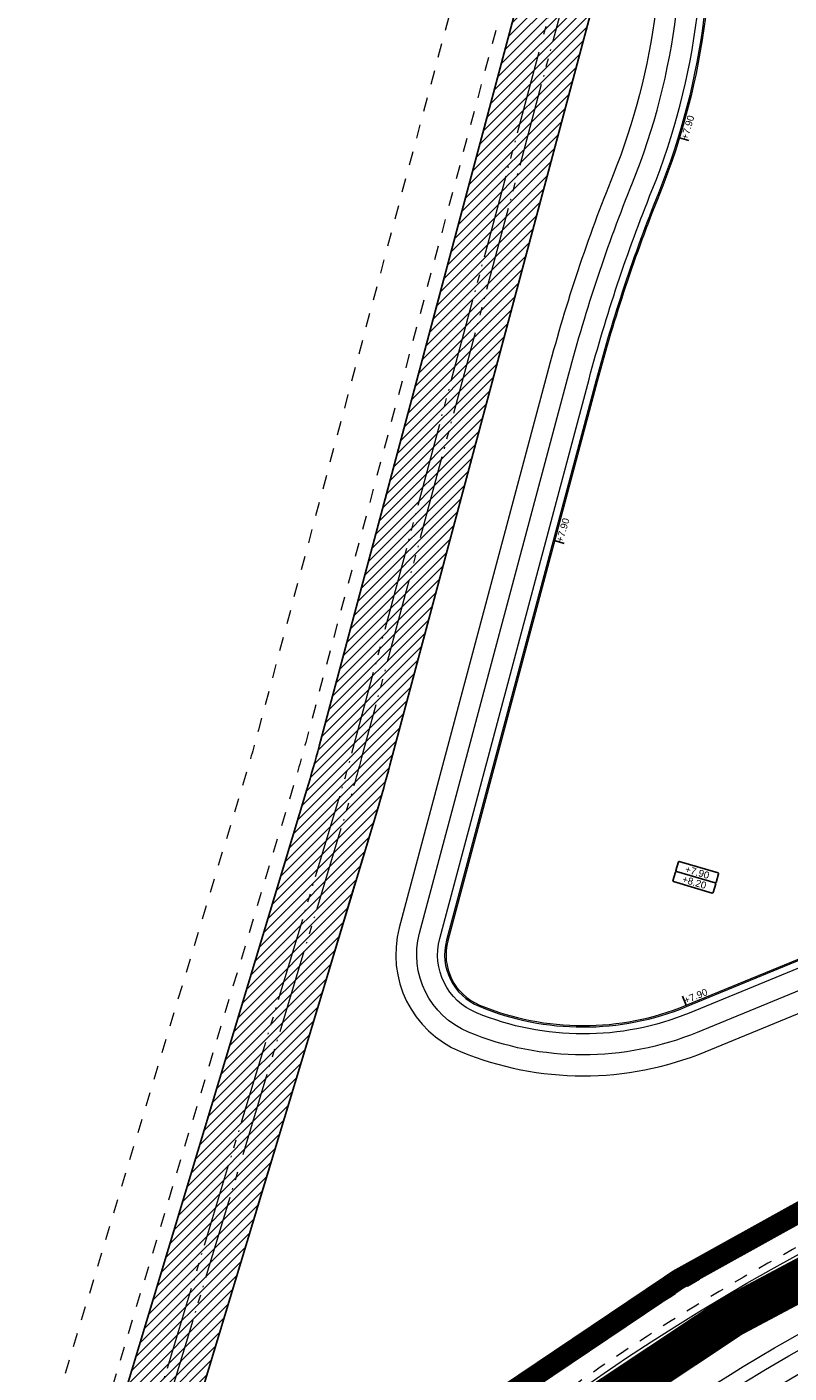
# Model space of a CAD drawing. Extents: x 98477 to 100410, y 398052 to 398969.
# Tile 335 of 374: x 98528 to 98583, y 398483 to 398579. Entities that reach past the tile are written whole.
import ezdxf
from ezdxf.enums import TextEntityAlignment as Align

# ---------------------------------------------------------------- set-up
doc = ezdxf.new("R2010")
doc.units = 0
for name, pattern in [('AL-MATERIAALS', [2, 1, -1]), ('AL-NUTSTRACE', [17, 5, -3.5, 0, -3.5, 5]), ('RI-DRAIN', [9.2, 6, -0.6, 0.1, -0.6, 0.6, -0.6, 0.1, -0.6])]:
    doc.linetypes.add(name, pattern=pattern)
for name, color, linetype, lineweight in [('N-GW-bodem A-watergang', 140, 'RI-DRAIN', 9), ('N-GW-hoogtelijn laagte NAP +6.00', 120, 'AL-HOOGTELIJN +6.00', 18), ('N-GW-hoogtelijn laagte NAP +6.50', 110, 'AL-HOOGTELIJN +6.50', 18), ('N-GW-hoogtelijn laagte NAP +7.00', 100, 'AL-HOOGTELIJN +7.00', 18), ('N-GW-hoogtelijn laagte NAP +7.50', 90, 'AL-HOOGTELIJN +7.50', 18), ('N-GW-hoogtelijn laagte NAP +8.00', 80, 'AL-HOOGTELIJN +8.00', 18), ('N-GW-insteek A-watergang', 160, 'RI-DRAIN', 18), ('X-AL-afwerkhoogte', 4, 'Continuous', 30), ('X-AL-hoogtelijn - Niv 1', 1, 'AL-HOOGTELIJN', 18), ('X-AL-materiaalscheiding', 1, 'AL-MATERIAALS', 18), ('X-AL-nutstrace VERWERKT', 252, 'AL-NUTSTRACE', 18), ('X-AL-planhoogte brm', 10, 'Continuous', 25), ('X-AL-planhoogte wrm', 252, 'Continuous', 25), ('X-AL-planthoogte VERWERKT', 180, 'Continuous', 25), ('X-AL-rapporttekening blauw', 125, 'Continuous', 25)]:
    doc.layers.add(name, color=color, linetype=linetype, lineweight=lineweight)
doc.layers.add('X-AL-contourlijnen', color=30, linetype='Continuous', plot=False)
doc.layers.add('X-AL-hulplijn', color=30, linetype='Continuous', plot=False)
doc.styles.add('CS Annotative', font='arial.ttf')
doc.styles.get("Standard").update_dxf_attribs({"font": 'txt.shx'})
doc.linetypes.add('AL-HOOGTELIJN', pattern='A,10,-1.5,["H",Standard,S=0.9,R=0,X=-0.3,Y=-0.45],-1.5,30', length=43)
doc.linetypes.add('AL-HOOGTELIJN +6.00', pattern='A,7.5,-1.5,["+6.00",Standard,S=0.9,R=0,X=-0.3,Y=-0.45],-4.5,22.5', length=36)
doc.linetypes.add('AL-HOOGTELIJN +6.50', pattern='A,7.5,-1.5,["+6.50",Standard,S=0.9,R=0,X=-0.3,Y=-0.45],-4.5,22.5', length=36)
doc.linetypes.add('AL-HOOGTELIJN +7.00', pattern='A,7.5,-1.5,["+7.00",Standard,S=0.9,R=0,X=-0.3,Y=-0.45],-4.5,22.5', length=36)
doc.linetypes.add('AL-HOOGTELIJN +7.50', pattern='A,7.5,-1.5,["+7.50",Standard,S=0.9,R=0,X=-0.3,Y=-0.45],-4.5,22.5', length=36)
doc.linetypes.add('AL-HOOGTELIJN +8.00', pattern='A,7.5,-1.5,["+8.00",Standard,S=0.9,R=0,X=-0.3,Y=-0.45],-4.5,22.5', length=36)

# ---------------------------------------------------------------- blocks, each defined once
blk = doc.blocks.new('*U280')
at = {"layer": 'X-AL-planhoogte brm', "flags": 128}
blk.add_lwpolyline([(-7.25, 3.75), (-7.5, 4), (-7.5, 7.25), (-7.25, 7.5), (7.25, 7.5), (7.5, 7.25), (7.5, 4), (7.25, 3.75)], dxfattribs=at)
at = {"layer": 'X-AL-planhoogte wrm', "flags": 128}
blk.add_lwpolyline([(7.5, 3.5), (7.5, 0.25), (7.25, 0), (-7.25, 0), (-7.5, 0.25), (-7.5, 3.5), (-7.25, 3.75), (7.25, 3.75)], close=True, dxfattribs=at)
at = {"layer": 'X-AL-planhoogte brm', "style": 'CS Annotative'}
blk.add_attdef('OMSCHRIJVING_afwerk', text='', height=2.5, dxfattribs=at).set_placement((0, 5.625), align=Align.MIDDLE_CENTER)
at = {"layer": 'X-AL-planhoogte wrm', "style": 'CS Annotative'}
blk.add_attdef('HOOGTE_eind', text='', height=2.5, dxfattribs=at).set_placement((0, 1.875), align=Align.MIDDLE_CENTER)
blk = doc.blocks.new('*U353')
at = {"layer": 'X-AL-hulplijn', "flags": 128}
blk.add_lwpolyline([(0.336, -0.099), (-0.336, 0.099)], dxfattribs=at)
at = {"layer": 'X-AL-planthoogte VERWERKT', "linetype": 'Continuous', "style": 'CS Annotative'}
blk.add_attdef('HOOGTE-RECHTS', text='', height=0.5, rotation=253.6, dxfattribs=at).set_placement((0, 0), align=Align.MIDDLE_LEFT)
blk = doc.blocks.new('*U469')
at = {"layer": 'X-AL-hulplijn', "flags": 128}
blk.add_lwpolyline([(0.287, 0.2), (-0.287, -0.2)], dxfattribs=at)
at = {"layer": 'X-AL-planthoogte VERWERKT', "linetype": 'Continuous', "style": 'CS Annotative'}
blk.add_attdef('HOOGTE-RECHTS', text='', height=0.5, rotation=55.14308, dxfattribs=at).set_placement((0, 0), align=Align.MIDDLE_LEFT)

msp = doc.modelspace()

# ---------------------------------------------------------------- hatches: boundary and pattern name
at = {"layer": 'X-AL-rapporttekening blauw'}
h = msp.add_hatch(dxfattribs=at)
h.set_pattern_fill('ANSI31', color=256, scale=20)
h.set_pattern_definition([(45, (0, 0), (-0.3535533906, 0.3535533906), [])])
edge = h.paths.add_edge_path()
edge.add_arc((98451.743, 398553.733), 106.35, 343.22457, 345.05669)
edge.add_line((98554.496, 398526.309), (98577.495, 398612.484))
edge.add_arc((98575.08, 398613.129), 2.5, 345.05669, 433.6)
edge.add_line((98575.786, 398615.527), (98575.546, 398615.597))
edge.add_arc((98574.84, 398613.199), 2.5, 73.6, 165.05669)
edge.add_line((98572.425, 398613.844), (98549.424, 398527.663))
edge.add_arc((98451.743, 398553.733), 101.1, 343.22457, 345.05669, ccw=False)
edge.add_line((98548.54, 398524.553), (98533.374, 398474.24))
edge.add_arc((98535.384, 398473.634), 2.1, 163.22457, 253.22457)
edge.add_line((98534.778, 398471.623), (98535.783, 398471.32))
edge.add_arc((98536.39, 398473.331), 2.1, 253.22457, 343.22457)
edge.add_line((98538.4, 398472.725), (98553.567, 398523.038))

# ---------------------------------------------------------------- linework, layer by layer
at = {"layer": 'N-GW-bodem A-watergang', "flags": 128}
msp.add_lwpolyline([(98535.895, 398474.29), (98550.838, 398523.86, 0.007994), (98551.743, 398527.044), (98574.645, 398612.856, -1), (98575.37, 398612.662), (98552.467, 398526.851, -0.007994), (98551.556, 398523.644), (98536.613, 398474.073, -1)], format="xyb", close=True, dxfattribs=at)
at = {"layer": 'N-GW-hoogtelijn laagte NAP +6.00', "flags": 128}
msp.add_lwpolyline([(98541.73, 398456.572), (98541.809, 398456.006, 0.447071), (98543.047, 398455.176, 0.0725), (98577.112, 398469.388, -0.051823), (98614.584, 398486.866, -0.06229), (98637.109, 398491.631, 0.429981), (98641.642, 398497.299), (98641.567, 398497.847, 0.419988), (98638.125, 398500.398, 0.127921), (98566.381, 398469.07, -0.111136), (98542.498, 398457.686, 0.389872)], format="xyb", close=True, dxfattribs=at)
at = {"layer": 'N-GW-hoogtelijn laagte NAP +6.50', "flags": 128}
msp.add_lwpolyline([(98829.525, 398470.312, -0.120751), (98842.218, 398462.326, -0.140452), (98847.402, 398452.603), (98866.354, 398364.013, -0.009377), (98867.069, 398360.331, -0.001661), (98873.822, 398320.973, -0.064051), (98874.141, 398312.737), (98874.048, 398311.699, 0.482957), (98875.183, 398310.62), (98875.984, 398310.732, 0.392127), (98876.843, 398311.786), (98876.427, 398318.325, 0.036795), (98876.041, 398321.121), (98843.38, 398473.793, 0.314939), (98834.993, 398481.604), (98740.607, 398494.869, -0.068789), (98733.363, 398496.928, 0.068789), (98730.07, 398497.864), (98695.976, 398502.656, 0.091342), (98691.813, 398502.479, -0.092353), (98684.951, 398502.2, 0.197172), (98569.34, 398473.207, 0.007777), (98565.454, 398470.25, -0.103616), (98543.864, 398459.561, 0.009626), (98542.01, 398459.043, 0.370347), (98540.253, 398456.301), (98540.324, 398455.798, 0.445312), (98543.405, 398453.721, 0.002345), (98543.859, 398453.837, 0.046909), (98566.644, 398462.096, -0.007226), (98583.895, 398469.946, 0.0361), (98596.655, 398476.666, -0.275649), (98690.162, 398478.442, -0.256715), (98710.28, 398445.576, 0.441701), (98711.418, 398444.632), (98713.35, 398444.904, 0.359055), (98714.209, 398445.842, -0.097239), (98720.876, 398472.374), (98720.876, 398472.374), (98720.876, 398472.374, -0.275381), (98739.127, 398484.682, -0.065182), (98790.262, 398480.876, -0.029193), (98829.525, 398470.312)], format="xyb", dxfattribs=at)
at = {"layer": 'N-GW-hoogtelijn laagte NAP +7.00', "flags": 128}
for points in [[(98713.2, 398662.96), (98726.959, 398709.709, 0.459082), (98720.365, 398719.894), (98695.616, 398723.269), (98660.636, 398728.038), (98657.275, 398728.496), (98627.442, 398734.004, 0.384166), (98618.315, 398728.396), (98614.39, 398715.059, 0.414214), (98621.159, 398702.643), (98648.5, 398694.596, -0.414214), (98651.885, 398688.388), (98651.885, 398688.388, -0.414214), (98645.677, 398685.003), (98626.068, 398690.774, 0.345261), (98614.602, 398686.213, 0.03982), (98587.069, 398628.869, 0.026816), (98583.754, 398618.676), (98578.455, 398598.821, -0.01473), (98577.612, 398595.998, 0.002446), (98575.634, 398589.925, 0.046512), (98573.515, 398580.316, -0.064748), (98570.477, 398568.581, 0.030473), (98565.856, 398554.718), (98555.163, 398514.654, 0.376291), (98559.545, 398505.789, 0.198018), (98577.075, 398505.771), (98594.878, 398513.088, -0.072442), (98613.333, 398517.709, -0.061584), (98622.165, 398517.512, 0.041444), (98637.691, 398516.54), (98672.744, 398517.254, 0.327013), (98687.768, 398528.733), (98716.537, 398626.484, -0.671875), (98721.603, 398626.999, -0.196262), (98721.68, 398626.247), (98688.128, 398512.249, -0.323087), (98687.203, 398511.532, -0.009375), (98687.001, 398511.529)], [(98542.032, 398466.834, 0.103376), (98560.819, 398476.146, -0.007777), (98564.891, 398479.245, -0.197172), (98686.024, 398509.623, 0.155753), (98692.774, 398510.75, -0.254786), (98697.557, 398510.632, 0.096266), (98700.624, 398509.576), (98731.114, 398505.291, -0.068789), (98736.382, 398503.794, 0.068789), (98741.651, 398502.296), (98838.244, 398488.72)], [(98875.544, 398309.863, -0.482957), (98873.274, 398312.021), (98873.344, 398312.809, 0.064051), (98873.033, 398320.84, 0.00166), (98866.284, 398360.178, 0.009378), (98865.568, 398363.86), (98846.825, 398451.478, 0.15975), (98840.551, 398462.246, 0.101645), (98829.051, 398468.888, 0.029193), (98789.957, 398479.408, 0.065182), (98739.211, 398483.185, 0.275381), (98722.233, 398471.735, 0.10166), (98715.654, 398444.548, -0.364005), (98714.794, 398443.592), (98702.264, 398441.831, -0.278667), (98701.312, 398442.238, 0.062213), (98698.026, 398445.782, -0.06516), (98686.167, 398458.177, 0.319116), (98607.001, 398478.142, 0.01657), (98567.199, 398460.92, -0.047744), (98543.764, 398452.469, -0.447124), (98538.81, 398455.788), (98538.772, 398456.065, -0.366221), (98541.527, 398460.435, -0.011844), (98543.801, 398461.096, 0.102186), (98564.527, 398471.429, -0.007777), (98568.45, 398474.415, -0.197172), (98685.165, 398503.685, 0.095588), (98691.694, 398503.992, -0.094577), (98695.813, 398504.194), (98730.279, 398499.35, -0.068789), (98733.967, 398498.301, 0.068789), (98740.816, 398496.354), (98838.965, 398482.56, -0.314939), (98843.158, 398478.655), (98876.823, 398321.288, -0.036795), (98877.225, 398318.376), (98877.63, 398312.022, -0.392127), (98875.912, 398309.914), (98875.544, 398309.863)], [(98536.508, 398460.672, 0.134539), (98563.909, 398472.215, -0.007777), (98567.857, 398475.22, -0.065643), (98604.373, 398495.357, -0.065643)]]:
    msp.add_lwpolyline(points, format="xyb", dxfattribs=at)
at = {"layer": 'N-GW-hoogtelijn laagte NAP +7.50', "flags": 128}
msp.add_lwpolyline([(98717.15, 398633.877), (98686.329, 398529.157, -0.327013), (98672.714, 398518.754), (98637.66, 398518.04, -0.041444), (98622.382, 398518.996, 0.061584), (98613.182, 398519.201, 0.072442), (98594.307, 398514.476), (98576.505, 398507.159, -0.198018), (98560.118, 398507.175, -0.376291), (98556.613, 398514.267), (98567.305, 398554.331, -0.030473), (98571.868, 398568.021, 0.064748), (98575.004, 398580.131, -0.046512), (98577.062, 398589.467, -0.016929), (98591.928, 398630.99, -0.128364), (98597.904, 398639.136, 0.17843), (98620.305, 398676.917, -0.52596), (98637.606, 398684.651), (98644.542, 398680.418, 0.493145), (98651.943, 398683.274), (98654.384, 398691.568, 0.414214), (98650.999, 398697.776), (98619.294, 398707.107)], format="xyb", dxfattribs=at)
at = {"layer": 'N-GW-hoogtelijn laagte NAP +8.00'}
msp.add_lwpolyline([(98715.711, 398634.301), (98684.89, 398529.58, -0.327013), (98672.683, 398520.253), (98637.63, 398519.54, -0.041444), (98622.6, 398520.48, 0.061584), (98613.031, 398520.694, 0.072442), (98593.737, 398515.863), (98575.934, 398508.546, -0.198018), (98560.691, 398508.561, -0.376291), (98558.062, 398513.88), (98568.755, 398553.944, -0.030473), (98573.26, 398567.461, 0.064748), (98576.492, 398579.945, -0.046512), (98578.491, 398589.01, -0.016929), (98593.322, 398630.437, -0.128364), (98598.85, 398637.972, 0.17843), (98621.78, 398676.646, -0.52596), (98636.825, 398683.371), (98650.991, 398674.724), (98655.541, 398690.185)], format="xyb", dxfattribs=at)
at = {"layer": 'N-GW-insteek A-watergang', "flags": 128}
msp.add_lwpolyline([(98553.567, 398523.038, 0.007994), (98554.496, 398526.309), (98577.495, 398612.484, 0.406787), (98575.786, 398615.527), (98575.546, 398615.597, 0.42168), (98572.425, 398613.844), (98549.424, 398527.663, -0.007994), (98548.54, 398524.553), (98533.374, 398474.24, 0.414214), (98534.778, 398471.623), (98535.783, 398471.32, 0.414214), (98538.4, 398472.725)], format="xyb", close=True, dxfattribs=at)
at = {"layer": 'X-AL-contourlijnen', "flags": 128}
msp.add_lwpolyline([(98553.567, 398523.038, 0.007994), (98554.496, 398526.309), (98577.495, 398612.484, 0.406787), (98575.786, 398615.527), (98575.546, 398615.597, 0.42168), (98572.425, 398613.844), (98549.424, 398527.663, -0.007994), (98548.54, 398524.553), (98533.374, 398474.24, 0.414214), (98534.778, 398471.623), (98535.783, 398471.32, 0.414214), (98538.4, 398472.725)], format="xyb", close=True, dxfattribs=at)
at = {"layer": 'X-AL-hoogtelijn - Niv 1', "flags": 128}
for points in [[(98626.407, 398594.739, 0.414214), (98623.699, 398599.705), (98586.388, 398610.687, 0.005138), (98581.997, 398598.08, 0.004966), (98578.826, 398588.26, -0.003333), (98578.338, 398586.73, 0.035286), (98576.988, 398579.883, -0.064748), (98573.724, 398567.274, 0.030473), (98569.238, 398553.815), (98558.545, 398513.752, 0.376291), (98560.882, 398509.024, 0.198018), (98575.744, 398509.008), (98586.127, 398513.276, 0.094034), (98589.933, 398520.751), (98606.387, 398576.655), (98616.748, 398573.606, 0.414214), (98620.845, 398575.84)], [(98626.311, 398594.767, 0.414214), (98623.671, 398599.609), (98586.45, 398610.564, 0.005102), (98582.092, 398598.048, 0.004966), (98578.922, 398588.23, -0.003328), (98578.433, 398586.701, 0.035274), (98577.088, 398579.871, -0.064748), (98573.817, 398567.237, 0.030473), (98569.334, 398553.789), (98558.642, 398513.726, 0.376291), (98560.92, 398509.116, 0.198018), (98575.706, 398509.101), (98586.064, 398513.358, 0.093735), (98589.837, 398520.779), (98606.319, 398576.78), (98616.776, 398573.702, 0.414214), (98620.749, 398575.868)]]:
    msp.add_lwpolyline(points, format="xyb", close=True, dxfattribs=at)
at = {"layer": 'X-AL-materiaalscheiding', "flags": 128}
for points in [[(98609.45, 398748.389, 0.021141), (98607.927, 398744.131), (98570.911, 398624.981, 0.0101), (98568.633, 398617.087), (98545.076, 398528.823, -0.007994), (98544.232, 398525.852), (98529.065, 398475.539, 0.243568), (98531.35, 398463.335, -0.131564), (98533.37, 398458.573), (98535.019, 398446.84)], [(98572.389, 398617.569, 0.001794), (98572.014, 398616.184), (98548.458, 398527.921, -0.007994), (98547.583, 398524.842), (98532.416, 398474.529, 0.243568), (98534.108, 398465.489, -0.131564), (98536.836, 398459.06), (98538.485, 398447.327)], [(98532.367, 398468.926, 0.366373), (98534.509, 398467.481, 0.140181), (98559.583, 398477.718, -0.007777), (98563.704, 398480.855, -0.079549), (98610.491, 398504.993, 0.390267), (98611.15, 398506.177, -0.131374), (98611.407, 398516.501), (98613.29, 398522.898), (98614.542, 398522.531), (98612.655, 398516.136, 0.127954), (98612.356, 398506.724, 0.436346), (98613.625, 398505.989, -0.110806), (98686.31, 398511.602, -0.11037)], [(98686.096, 398510.118, 0.197172), (98564.594, 398479.648, 0.007777), (98560.51, 398476.539, -0.128793), (98536.923, 398466.288, 0.512689), (98535.454, 398463.391)]]:
    msp.add_lwpolyline(points, format="xyb", dxfattribs=at)
at = {"layer": 'X-AL-nutstrace VERWERKT', "flags": 128}
for points, const_width in [([(98534.428, 398468.227, 0.140181), (98559.12, 398478.308, -0.007777), (98563.259, 398481.459, -0.151081), (98656.578, 398513.963)], 1.5), ([(98838.036, 398487.235), (98741.449, 398500.809), (98685.819, 398508.137, 0.197187), (98565.781, 398478.038, 0.007777), (98561.746, 398474.967, -0.128793), (98537.23, 398464.311), (98536.12, 398464.155), (98535.111, 398464.013)], 3)]:
    msp.add_lwpolyline(points, format="xyb", dxfattribs=dict(at, const_width=const_width))

# ---------------------------------------------------------------- block references
at = {"layer": 'X-AL-afwerkhoogte'}
ref = msp.add_blockref('*U280', (98576.189, 398517.551), dxfattribs=dict(at, xscale=0.2, yscale=0.2, zscale=0.2, rotation=343.6000000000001))
ref.add_attrib('OMSCHRIJVING_afwerk', '+7.90', dxfattribs={"layer": 'X-AL-planhoogte brm', "linetype": 'Continuous', "height": 0.5, "rotation": 343.6, "style": 'CS Annotative'}).set_placement((98576.506, 398518.63), align=Align.MIDDLE_CENTER)
ref.add_attrib('HOOGTE_eind', '+8.20', dxfattribs={"layer": 'X-AL-planhoogte wrm', "linetype": 'Continuous', "height": 0.5, "rotation": 343.6, "style": 'CS Annotative'}).set_placement((98576.295, 398517.91), align=Align.MIDDLE_CENTER)
at = {"layer": 'X-AL-planthoogte VERWERKT'}
ref = msp.add_blockref('*U353', (98575.569, 398571.132), dxfattribs=dict(at, yscale=-0.9999999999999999, rotation=327.2000000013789))
ref.add_attrib('HOOGTE-RECHTS', '+7.90', dxfattribs={"linetype": 'Continuous', "height": 0.5, "rotation": 73.6, "style": 'CS Annotative'}).set_placement((98575.569, 398571.132), align=Align.MIDDLE_LEFT)
ref = msp.add_blockref('*U353', (98566.626, 398542.283), dxfattribs=dict(at, yscale=-0.9999999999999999, rotation=327.2000000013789))
ref.add_attrib('HOOGTE-RECHTS', '+7.90', dxfattribs={"linetype": 'Continuous', "height": 0.5, "rotation": 73.6, "style": 'CS Annotative'}).set_placement((98566.626, 398542.283), align=Align.MIDDLE_LEFT)
ref = msp.add_blockref('*U469', (98575.573, 398509.425), dxfattribs=dict(at, yscale=-0.9999999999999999, rotation=327.2000000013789))
ref.add_attrib('HOOGTE-RECHTS', '+7.90', dxfattribs={"linetype": 'Continuous', "height": 0.5, "rotation": 22.34308, "style": 'CS Annotative'}).set_placement((98575.573, 398509.425), align=Align.MIDDLE_LEFT)

doc.saveas('drawing.dxf')
